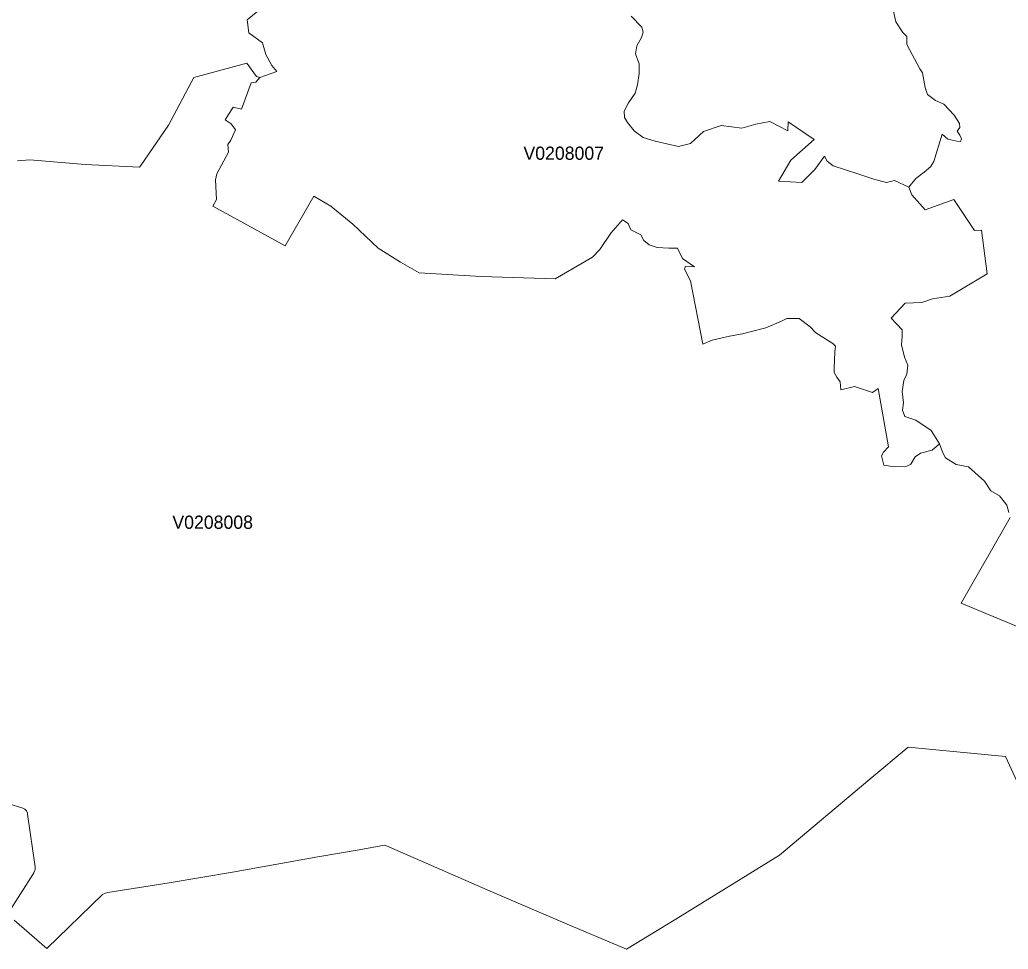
# Model space of a CAD drawing. Extents: x 369010 to 735936, y 6377141 to 6616555.
# Drawn here: x 611911 to 619389, y 6413273 to 6420305 of the extents above; entities that cross this region are included whole.
import ezdxf
from ezdxf.enums import TextEntityAlignment as Align

# ---------------------------------------------------------------- set-up
doc = ezdxf.new("R2010")
doc.units = 0
doc.header["$LTSCALE"] = 40
doc.layers.add('3', color=7, linetype='Continuous', lineweight=13)
doc.layers.add('4', color=7, linetype='Continuous')

msp = doc.modelspace()

# ---------------------------------------------------------------- linework, layer by layer
at = {"layer": '3'}
for points in [[(616535.17, 6420331.9), (616617.43, 6420247.5), (616627.36, 6420210.42), (616614.12, 6420170.04), (616579.36, 6420106.32), (616568.11, 6420046.74), (616596.41, 6419972.1), (616597.07, 6419897.95), (616584.49, 6419813.38), (616565.29, 6419749.16), (616515.64, 6419676.34), (616482.37, 6419614.28), (616487.01, 6419563.97), (616508.86, 6419527.39), (616558.51, 6419464.66), (616628.02, 6419415.01), (616717.23, 6419386.05), (616893.49, 6419345), (616986.33, 6419369), (617083.15, 6419458.71), (617217.05, 6419504.05), (617372.29, 6419484.85), (617478.71, 6419514.65), (617585.46, 6419534.18), (617722.5, 6419464), (617723.65, 6419531.2), (617920.77, 6419397.97), (617744.34, 6419241.73), (617651.16, 6419083.51), (617827.09, 6419072.92), (617925.74, 6419172.38), (617997.89, 6419273.18), (618017.92, 6419235.61), (618064.92, 6419198.53), (618250.95, 6419138.62), (618379.38, 6419096.09), (618466.77, 6419074.24), (618528.67, 6419087.48), (618637.57, 6419038.66), (618689.04, 6419102.54), (618751.6, 6419152.03), (618799.6, 6419192.74), (618825.41, 6419231.96), (618890.13, 6419440.17), (618932.66, 6419402.1), (618998.86, 6419385.22), (619028.16, 6419383.24), (619035.44, 6419402.6), (619022.03, 6419430.57), (619003, 6419461.35), (619022.2, 6419489.99), (619020.88, 6419519.94), (618979.66, 6419583.99), (618901.88, 6419664.92), (618837.83, 6419694.38), (618776.92, 6419737.91), (618760.21, 6419791.7), (618739.52, 6419901.93), (618719.82, 6419934.03), (618620.69, 6420116.91), (618622.84, 6420178.48), (618592.22, 6420209.1), (618538.43, 6420290.03), (618503.84, 6420448.75)], [(618503.84, 6420448.75), (618538.43, 6420290.03), (618592.22, 6420209.1), (618622.84, 6420178.48), (618620.69, 6420116.91), (618719.82, 6419934.03), (618739.52, 6419901.93), (618760.21, 6419791.7), (618776.92, 6419737.91), (618837.83, 6419694.38), (618901.88, 6419664.92), (618979.66, 6419583.99), (619020.88, 6419519.94), (619022.2, 6419489.99), (619003, 6419461.35), (619022.03, 6419430.57), (619035.44, 6419402.6), (619028.16, 6419383.24), (618998.86, 6419385.22), (618932.66, 6419402.1), (618890.13, 6419440.17), (618825.41, 6419231.96), (618799.6, 6419192.74), (618751.6, 6419152.03), (618689.04, 6419102.54), (618637.57, 6419038.66), (618660.74, 6418979.74), (618759.54, 6418866.86), (618977.35, 6418943.66), (619132.92, 6418710.3), (619185.55, 6418713.44), (619230.07, 6418381.94), (618947.06, 6418214.45), (618816.64, 6418192.43), (618735.05, 6418165.79), (618609.93, 6418160), (618502.35, 6418046.29), (618585.77, 6417959.4), (618586.43, 6417910.25), (618581.46, 6417845.37), (618604.63, 6417752.52), (618630.45, 6417690.79), (618620.52, 6417623.6), (618599.67, 6417576.26), (618585.77, 6417491.19), (618595.36, 6417405.79), (618589.74, 6417350.68), (618606.95, 6417302.19), (618690.86, 6417276.04), (618806.55, 6417197.42), (618869.77, 6417097.13), (618893.77, 6417027.95), (618914.95, 6416990.88), (618995.22, 6416939.24), (619088.73, 6416923.35), (619208.89, 6416812.79), (619257.71, 6416739.81), (619322.75, 6416702.4), (619377.7, 6416633.55), (619393.59, 6416577.78)], [(611893.94, 6419236.93), (611985.96, 6419246.03), (612406.18, 6419210.28), (612816.3, 6419188.93), (612825.56, 6419201.02), (613035.92, 6419507.86), (613227.74, 6419866.51), (613629.91, 6419977.06), (613701.74, 6419875.28), (613727.56, 6419866.67), (613854.5, 6419912.02), (613817.43, 6419959.02), (613772.41, 6420042.6), (613747.92, 6420129.33), (613643.48, 6420205.13), (613631.4, 6420303.11), (613710.68, 6420370.8)], [(613710.68, 6420370.8), (613631.4, 6420303.11), (613643.48, 6420205.13), (613747.92, 6420129.33), (613772.41, 6420042.6), (613817.43, 6419959.02), (613854.5, 6419912.02), (613727.56, 6419866.67)], [(618466.77, 6419074.24), (618379.38, 6419096.09), (618250.95, 6419138.62), (618064.92, 6419198.53), (618017.92, 6419235.61), (617997.89, 6419273.18), (617925.74, 6419172.38), (617827.09, 6419072.92), (617651.16, 6419083.51), (617744.34, 6419241.73), (617920.77, 6419397.97), (617723.65, 6419531.2), (617722.5, 6419464), (617585.46, 6419534.18), (617478.71, 6419514.65), (617372.29, 6419484.85), (617217.05, 6419504.05), (617083.15, 6419458.71), (616986.33, 6419369), (616893.49, 6419345), (616717.23, 6419386.05), (616628.02, 6419415.01), (616558.51, 6419464.66), (616508.86, 6419527.39), (616487.01, 6419563.97), (616482.37, 6419614.28), (616515.64, 6419676.34), (616565.29, 6419749.16), (616584.49, 6419813.38), (616597.07, 6419897.95), (616596.41, 6419972.1), (616568.11, 6420046.74), (616579.36, 6420106.32), (616614.12, 6420170.04), (616627.36, 6420210.42), (616617.43, 6420247.5), (616535.17, 6420331.9)], [(619257.71, 6416739.81), (619208.89, 6416812.79), (619088.73, 6416923.35), (618995.22, 6416939.24), (618914.95, 6416990.88), (618893.77, 6417027.95), (618869.77, 6417097.13), (618813.17, 6417049.46), (618726.28, 6417026.96), (618685.23, 6416998.65), (618652.63, 6416941.56), (618622.84, 6416926.33), (618529, 6416921.53), (618447.07, 6416936.09), (618430.85, 6417005.94), (618446.08, 6417033.08), (618483.15, 6417073.63), (618405.53, 6417514.7), (618361.18, 6417485.4), (618225.79, 6417528.93), (618121.69, 6417503.77), (618117.06, 6417566.66), (618092.56, 6417599.76), (618070.88, 6417634.85), (618071.38, 6417665.3), (618078, 6417793.4), (618081.97, 6417835.11), (618062.77, 6417856.3), (617933.68, 6417937.06), (617889.32, 6417981.58), (617808.23, 6418044.14), (617714.22, 6418044.14), (617674.67, 6418025.44), (617554.68, 6417974.47), (617377.92, 6417927.96), (617280.1, 6417910.75), (617147.87, 6417881.78), (617079.18, 6417850.67), (616985.51, 6418329.47), (616940.16, 6418417.19), (616948.1, 6418440.36), (617014.3, 6418436.39), (616924.11, 6418498.29), (616887.53, 6418575.91), (616821.99, 6418576.4), (616732.78, 6418581.7), (616672.54, 6418602.88), (616632.49, 6418634), (616609.32, 6418678.35), (616534.51, 6418716.59), (616513.32, 6418762.43), (616470.46, 6418789.74), (616382.74, 6418690.1), (616298, 6418565.81), (616243.06, 6418509.54), (615961.2, 6418344.86), (615402.3, 6418363.07), (614933.59, 6418390.38), (614791.75, 6418469.49), (614622.61, 6418575.58), (614430.46, 6418756.97), (614264.95, 6418895), (614136.52, 6418970.47), (613919.71, 6418594.11), (613371.73, 6418893.51), (613399.7, 6418943.82), (613392.42, 6419093.27), (613401.02, 6419138.95), (613491.06, 6419304.12), (613485.76, 6419360.4), (613508.76, 6419394.82), (613541.87, 6419470.95), (613508.93, 6419516.63), (613465.07, 6419546.26), (613525.48, 6419643.41), (613588.37, 6419628.84), (613660.7, 6419828.28), (613695.78, 6419832.91), (613727.56, 6419866.67), (613701.74, 6419875.28), (613629.91, 6419977.06), (613227.74, 6419866.51), (613035.92, 6419507.86), (612825.56, 6419201.02), (612816.3, 6419188.93), (612406.18, 6419210.28), (611985.96, 6419246.03), (611893.94, 6419236.93)], [(613727.56, 6419866.67), (613695.78, 6419832.91), (613660.7, 6419828.28), (613588.37, 6419628.84), (613525.48, 6419643.41), (613465.07, 6419546.26), (613508.93, 6419516.63), (613541.87, 6419470.95), (613508.76, 6419394.82), (613485.76, 6419360.4), (613491.06, 6419304.12), (613401.02, 6419138.95), (613392.42, 6419093.27), (613399.7, 6418943.82), (613371.73, 6418893.51), (613919.71, 6418594.11), (614136.52, 6418970.47), (614264.95, 6418895), (614430.46, 6418756.97), (614622.61, 6418575.58), (614791.75, 6418469.49), (614933.59, 6418390.38), (615402.3, 6418363.07), (615961.2, 6418344.86), (616243.06, 6418509.54), (616298, 6418565.81), (616382.74, 6418690.1), (616470.46, 6418789.74), (616513.32, 6418762.43), (616534.51, 6418716.59), (616609.32, 6418678.35), (616632.49, 6418634), (616672.54, 6418602.88), (616732.78, 6418581.7), (616821.99, 6418576.4), (616887.53, 6418575.91), (616924.11, 6418498.29), (617014.3, 6418436.39), (616948.1, 6418440.36), (616940.16, 6418417.19), (616985.51, 6418329.47), (617079.18, 6417850.67), (617147.87, 6417881.78), (617280.1, 6417910.75), (617377.92, 6417927.96), (617554.68, 6417974.47), (617674.67, 6418025.44), (617714.22, 6418044.14), (617808.23, 6418044.14), (617889.32, 6417981.58), (617933.68, 6417937.06), (618062.77, 6417856.3), (618081.97, 6417835.11), (618078, 6417793.4), (618071.38, 6417665.3), (618070.88, 6417634.85), (618092.56, 6417599.76), (618117.06, 6417566.66), (618121.69, 6417503.77), (618225.79, 6417528.93), (618361.18, 6417485.4), (618405.53, 6417514.7), (618483.15, 6417073.63), (618446.08, 6417033.08), (618430.85, 6417005.94), (618447.07, 6416936.09), (618529, 6416921.53), (618622.84, 6416926.33), (618652.63, 6416941.56), (618685.23, 6416998.65), (618726.28, 6417026.96), (618813.17, 6417049.46), (618869.77, 6417097.13), (618806.55, 6417197.42), (618690.86, 6417276.04), (618606.95, 6417302.19), (618589.74, 6417350.68), (618595.36, 6417405.79), (618585.77, 6417491.19), (618599.67, 6417576.26), (618620.52, 6417623.6), (618630.45, 6417690.79), (618604.63, 6417752.52), (618581.46, 6417845.37), (618586.43, 6417910.25), (618585.77, 6417959.4), (618502.35, 6418046.29), (618609.93, 6418160), (618735.05, 6418165.79), (618816.64, 6418192.43), (618947.06, 6418214.45), (619230.07, 6418381.94), (619185.55, 6418713.44), (619132.92, 6418710.3), (618977.35, 6418943.66), (618759.54, 6418866.86), (618660.74, 6418979.74), (618637.57, 6419038.66), (618528.67, 6419087.48), (618466.77, 6419074.24)], [(619393.59, 6416577.78), (619377.7, 6416633.55), (619322.75, 6416702.4), (619257.71, 6416739.81)], [(619402.2, 6416539.05), (619031.8, 6415891.1), (619681.07, 6415621.66)], [(619681.07, 6415621.66), (619031.8, 6415891.1), (619402.2, 6416539.05)], [(611869.28, 6413492.62), (612115.06, 6413278.12), (612535.77, 6413687.91), (612558.61, 6413698.34), (612578.14, 6413702.15), (613041.38, 6413775.46), (613520.35, 6413856.4), (614166.64, 6413970.76), (614479.45, 6414026.2), (614669.61, 6414060.79), (614684.5, 6414054.01), (615487.7, 6413703.97), (616034.52, 6413470.11), (616501.74, 6413272.99), (616873.13, 6413501.22), (617657.78, 6413983.83), (618341.98, 6414558.46), (618631.94, 6414802.08), (619368.1, 6414729.93), (619515.57, 6414412.82)], [(611750.28, 6414395.11), (611919.1, 6414345.96), (611932.84, 6414341.16), (611950.38, 6414331.72), (611955.01, 6414327.42), (611960.81, 6414320.8), (611964.45, 6414314.01), (611969.08, 6414301.77), (611970.57, 6414294.48), (612027.17, 6413896.78), (612027.67, 6413885.85), (612026.84, 6413876.59), (612024.86, 6413868.64), (612022.21, 6413862.35), (612016.75, 6413851.6), (612008.64, 6413837.36), (611845.78, 6413581.33)]]:
    msp.add_lwpolyline(points, dxfattribs=at)

# ---------------------------------------------------------------- texts
at = {"layer": '4'}
for s, p in [('V0208007', (616026.12, 6419245.04)), ('V0208008', (613370.17, 6416453.41))]:
    msp.add_text(s, height=100, dxfattribs=at).set_placement(p, align=Align.CENTER)

doc.saveas('drawing.dxf')
